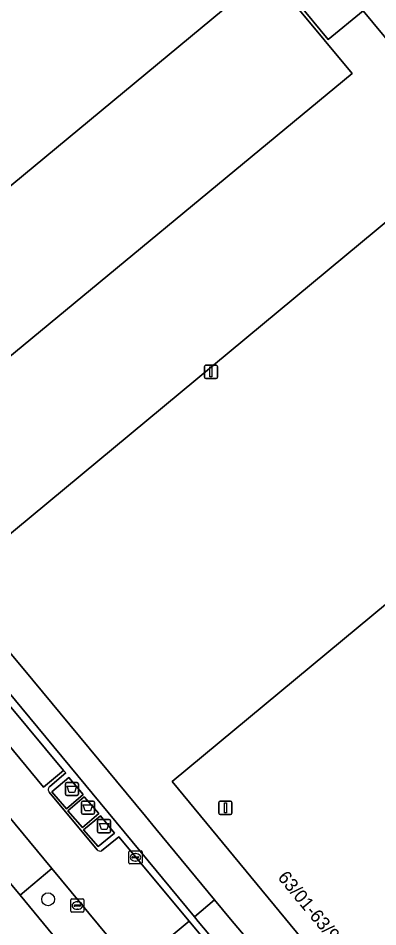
# Model space of a CAD drawing. Extents: x 159489 to 160304, y 383825 to 384531.
# Drawn here: x 160035.4 to 160062.8, y 384185.9 to 384254.9 of the extents above; entities that cross this region are included whole.
import ezdxf

# ---------------------------------------------------------------- set-up
doc = ezdxf.new("R2010")
doc.units = 0
for name, color, linetype in [('IMGEO_Afval_apart_plaats', 7, 'Continuous'), ('IMGEO_Berm_groen', 7, 'Continuous'), ('IMGEO_Berm_open', 7, 'Continuous'), ('IMGEO_Boom', 7, 'Continuous'), ('IMGEO_Erf', 7, 'Continuous'), ('IMGEO_Kolk', 7, 'Continuous'), ('IMGEO_Lichtmast', 7, 'Continuous'), ('IMGEO_OVBaan_gesloten', 7, 'Continuous'), ('IMGEO_Pand', 7, 'Continuous'), ('IMGEO_Pand_nummerreeks', 7, 'Continuous'), ('IMGEO_Pand_overbouw', 7, 'Continuous'), ('IMGEO_Parkeervlak_gesloten', 7, 'Continuous'), ('IMGEO_Rijbaan_lokaal_gesloten', 7, 'Continuous'), ('IMGEO_Voetpad_gesloten', 7, 'Continuous'), ('IMGEO_Voetpad_open', 7, 'Continuous')]:
    doc.layers.add(name, color=color, linetype=linetype)

msp = doc.modelspace()

# ---------------------------------------------------------------- linework, layer by layer
at = {"layer": 'IMGEO_Afval_apart_plaats'}
for p, q in [((160038.994, 384195.965), (160038.994, 384196.765)), ((160038.994, 384196.765), (160038.994, 384195.965)), ((160039.094, 384196.865), (160039.884, 384196.865)), ((160039.884, 384196.865), (160039.094, 384196.865)), ((160039.984, 384196.765), (160039.984, 384195.965)), ((160039.984, 384195.965), (160039.984, 384196.765)), ((160039.884, 384195.865), (160039.094, 384195.865)), ((160039.094, 384195.865), (160039.884, 384195.865)), ((160040.211, 384194.555), (160040.211, 384195.355)), ((160040.211, 384195.355), (160040.211, 384194.555)), ((160040.311, 384195.455), (160041.101, 384195.455)), ((160041.101, 384195.455), (160040.311, 384195.455)), ((160041.201, 384195.355), (160041.201, 384194.555)), ((160041.201, 384194.555), (160041.201, 384195.355)), ((160041.101, 384194.455), (160040.311, 384194.455)), ((160040.311, 384194.455), (160041.101, 384194.455)), ((160041.446, 384193.145), (160041.446, 384193.945)), ((160041.446, 384193.945), (160041.446, 384193.145)), ((160041.546, 384194.045), (160042.336, 384194.045)), ((160042.336, 384194.045), (160041.546, 384194.045)), ((160042.436, 384193.945), (160042.436, 384193.145)), ((160042.436, 384193.145), (160042.436, 384193.945)), ((160042.336, 384193.045), (160041.546, 384193.045)), ((160041.546, 384193.045), (160042.336, 384193.045))]:
    msp.add_line(p, q, dxfattribs=at)
for points in [[(160039.137, 384196.579), (160039.841, 384196.579), (160039.692, 384196.109), (160039.286, 384196.109), (160039.137, 384196.579)], [(160040.354, 384195.169), (160041.058, 384195.169), (160040.909, 384194.699), (160040.503, 384194.699), (160040.354, 384195.169)], [(160041.589, 384193.759), (160042.293, 384193.759), (160042.144, 384193.289), (160041.738, 384193.289), (160041.589, 384193.759)]]:
    msp.add_lwpolyline(points, dxfattribs=at)
for centre, start, end in [((160039.094, 384196.765), 90, 180), ((160039.094, 384196.765), 90, 180), ((160039.884, 384196.765), 0, 90), ((160039.884, 384196.765), 360, 90), ((160039.094, 384195.965), 180, 270), ((160039.094, 384195.965), 180, 270), ((160039.884, 384195.965), 270, 0), ((160039.884, 384195.965), 270, 0), ((160040.311, 384195.355), 90, 180), ((160040.311, 384195.355), 90, 180), ((160041.101, 384195.355), 0, 90), ((160041.101, 384195.355), 360, 90), ((160040.311, 384194.555), 180, 270), ((160040.311, 384194.555), 180, 270), ((160041.101, 384194.555), 270, 0), ((160041.101, 384194.555), 270, 0), ((160041.546, 384193.945), 90, 180), ((160041.546, 384193.945), 90, 180), ((160042.336, 384193.945), 0, 90), ((160042.336, 384193.945), 360, 90), ((160041.546, 384193.145), 180, 270), ((160041.546, 384193.145), 180, 270), ((160042.336, 384193.145), 270, 0), ((160042.336, 384193.145), 270, 0)]:
    msp.add_arc(centre, 0.1, start, end, dxfattribs=at)
at = {"layer": 'IMGEO_Berm_groen'}
msp.add_lwpolyline([(159983.467, 384251.216), (159985.373, 384248.854), (160015.314, 384212.637), (160035.565, 384188.31), (160037.958, 384190.34), (159964.53, 384278.991)], dxfattribs=at)
at = {"layer": 'IMGEO_Berm_open'}
msp.add_lwpolyline([(160037.958, 384190.34), (160035.565, 384188.31), (160040.522, 384182.292), (160042.981, 384184.276)], close=True, dxfattribs=at)
at = {"layer": 'IMGEO_Boom'}
msp.add_circle((160037.683, 384187.997), 0.489, dxfattribs=at)
at = {"layer": 'IMGEO_Erf'}
for points in [[(159975.49, 384278.275), (160035.01, 384206.456), (160035.789, 384205.516), (160045.088, 384194.296), (160045.884, 384193.335), (160050.34, 384187.958), (160051.553, 384186.494), (160055.185, 384182.183)], [(160056.671, 384256.048), (160058.984, 384253.255), (160061.641, 384255.455), (160070.224, 384245.089), (160032.647, 384213.964), (160025.898, 384222.145), (160027.349, 384223.341), (160031.839, 384227.045), (160031.963, 384226.894), (160060.808, 384250.684), (160054.416, 384258.366), (160025.596, 384234.545), (160025.72, 384234.395), (160021.234, 384230.687), (160019.785, 384229.489), (160013.014, 384237.682), (160018.664, 384242.36), (160012.834, 384249.457), (160007.872, 384245.345), (160005.306, 384248.441), (160016.912, 384258.06)], [(160081.464, 384174.143), (160070.779, 384165.041), (160065.185, 384171.703), (160066.866, 384173.044), (160047.105, 384196.925), (160084.614, 384228.014), (160091.579, 384219.62), (160089.274, 384217.715), (160090.807, 384215.868), (160092.942, 384217.633), (160095.794, 384214.204), (160093.659, 384212.439), (160095.188, 384210.589), (160097.49, 384212.496), (160097.572, 384212.398), (160104.42, 384204.111), (160104.352, 384204.054), (160106.317, 384201.728), (160111.363, 384195.644), (160084.523, 384173.394)]]:
    msp.add_lwpolyline(points, dxfattribs=at)
at = {"layer": 'IMGEO_Kolk'}
for p, q in [((160043.822, 384190.753), (160043.822, 384191.605)), ((160043.897, 384191.679), (160044.749, 384191.679)), ((160044.081, 384191.173), (160044.081, 384191.185)), ((160044.519, 384191.136), (160044.121, 384191.136)), ((160044.124, 384191.222), (160044.522, 384191.222)), ((160044.31, 384191.459), (160044.335, 384191.459)), ((160044.565, 384191.185), (160044.565, 384191.173)), ((160044.823, 384191.605), (160044.823, 384190.753)), ((160044.749, 384190.679), (160043.897, 384190.679)), ((160044.333, 384190.899), (160044.308, 384190.899)), ((160039.405, 384187.093), (160039.405, 384187.945)), ((160039.48, 384188.019), (160040.332, 384188.019)), ((160039.893, 384187.799), (160039.918, 384187.799)), ((160040.406, 384187.945), (160040.406, 384187.093)), ((160040.332, 384187.019), (160039.48, 384187.019)), ((160039.664, 384187.513), (160039.664, 384187.525)), ((160040.102, 384187.476), (160039.704, 384187.476)), ((160039.707, 384187.562), (160040.105, 384187.562)), ((160039.916, 384187.239), (160039.891, 384187.239)), ((160040.148, 384187.525), (160040.148, 384187.513))]:
    msp.add_line(p, q, dxfattribs=at)
for points in [[(160043.822, 384190.753), (160043.822, 384191.605)], [(160043.897, 384191.679), (160044.749, 384191.679)], [(160044.823, 384191.605), (160044.823, 384190.753)], [(160044.749, 384190.679), (160043.897, 384190.679)], [(160039.405, 384187.093), (160039.405, 384187.945)], [(160039.48, 384188.019), (160040.332, 384188.019)], [(160040.406, 384187.945), (160040.406, 384187.093)], [(160040.332, 384187.019), (160039.48, 384187.019)]]:
    msp.add_lwpolyline(points, dxfattribs=at)
for centre, radius, start, end in [((160043.899, 384191.603), 0.0765, 91.55205, 178.44795), ((160043.899, 384191.603), 0.0765, 91.55205, 178.44795), ((160044.121, 384191.182), 0.0403, 85.87752, 175.75265), ((160044.118, 384191.172), 0.0366, 178.93798, 274.71019), ((160044.522, 384191.179), 0.043, 264.86636, 352.45326), ((160044.526, 384191.184), 0.0386, 1.73085, 96.63898), ((160044.747, 384191.603), 0.0765, 1.55205, 88.44795), ((160044.747, 384191.603), 0.0765, 1.55205, 88.44795), ((160043.899, 384190.755), 0.0765, 181.55205, 268.44795), ((160043.899, 384190.755), 0.0765, 181.55205, 268.44795), ((160044.747, 384190.755), 0.0765, 271.55205, 358.44795), ((160044.747, 384190.755), 0.0765, 271.55205, 358.44795), ((160039.482, 384187.943), 0.0765, 91.55205, 178.44795), ((160039.482, 384187.943), 0.0765, 91.55205, 178.44795), ((160040.33, 384187.943), 0.0765, 1.55205, 88.44795), ((160040.33, 384187.943), 0.0765, 1.55205, 88.44795), ((160039.482, 384187.095), 0.0765, 181.55205, 268.44795), ((160039.482, 384187.095), 0.0765, 181.55205, 268.44795), ((160039.704, 384187.522), 0.0403, 85.87752, 175.75265), ((160039.701, 384187.512), 0.0366, 178.93798, 274.71019), ((160040.105, 384187.519), 0.043, 264.86636, 352.45326), ((160040.109, 384187.524), 0.0386, 1.73085, 96.63898), ((160040.33, 384187.095), 0.0765, 271.55205, 358.44795), ((160040.33, 384187.095), 0.0765, 271.55205, 358.44795)]:
    msp.add_arc(centre, radius, start, end, dxfattribs=at)
for centre, major_axis, ratio, start_param, end_param in [((160044.309, 384191.179), (-0.387, 0.002), 0.722429, 4.712389, 7.853982), ((160044.334, 384191.179), (-0.39, 0.002), 0.717154, 1.570796, 4.712389), ((160039.892, 384187.519), (-0.387, 0.002), 0.722429, 4.712389, 7.853982), ((160039.917, 384187.519), (-0.39, 0.002), 0.717154, 1.570796, 4.712389)]:
    msp.add_ellipse(centre, major_axis=major_axis, ratio=ratio, start_param=start_param, end_param=end_param, dxfattribs=at)
at = {"layer": 'IMGEO_Lichtmast'}
for p, q in [((160049.565, 384227.634), (160049.565, 384228.434)), ((160049.565, 384228.434), (160049.565, 384227.634)), ((160049.665, 384228.534), (160050.455, 384228.534)), ((160050.455, 384228.534), (160049.665, 384228.534)), ((160050.555, 384228.434), (160050.555, 384227.634)), ((160050.555, 384227.634), (160050.555, 384228.434)), ((160050.455, 384227.534), (160049.665, 384227.534)), ((160049.665, 384227.534), (160050.455, 384227.534)), ((160050.666, 384194.537), (160050.666, 384195.337)), ((160050.666, 384195.337), (160050.666, 384194.537)), ((160050.766, 384195.437), (160051.556, 384195.437)), ((160051.556, 384195.437), (160050.766, 384195.437)), ((160051.656, 384195.337), (160051.656, 384194.537)), ((160051.656, 384194.537), (160051.656, 384195.337)), ((160051.556, 384194.437), (160050.766, 384194.437)), ((160050.766, 384194.437), (160051.556, 384194.437))]:
    msp.add_line(p, q, dxfattribs=at)
for points in [[(160049.985, 384228.409), (160050.135, 384228.409), (160050.135, 384227.659), (160049.985, 384227.659), (160049.985, 384228.409)], [(160051.086, 384195.312), (160051.236, 384195.312), (160051.236, 384194.562), (160051.086, 384194.562), (160051.086, 384195.312)]]:
    msp.add_lwpolyline(points, dxfattribs=at)
for centre, start, end in [((160049.665, 384228.434), 90, 180), ((160049.665, 384228.434), 90, 180), ((160050.455, 384228.434), 0, 90), ((160050.455, 384228.434), 360, 90), ((160049.665, 384227.634), 180, 270), ((160049.665, 384227.634), 180, 270), ((160050.455, 384227.634), 270, 0), ((160050.455, 384227.634), 270, 0), ((160050.766, 384195.337), 90, 180), ((160050.766, 384195.337), 90, 180), ((160051.556, 384195.337), 0, 90), ((160051.556, 384195.337), 360, 90), ((160050.766, 384194.537), 180, 270), ((160050.766, 384194.537), 180, 270), ((160051.556, 384194.537), 270, 0), ((160051.556, 384194.537), 270, 0)]:
    msp.add_arc(centre, 0.1, start, end, dxfattribs=at)
at = {"layer": 'IMGEO_OVBaan_gesloten'}
msp.add_lwpolyline([(159981.084, 384243.71), (160030.552, 384184.07), (160035.438, 384178.135), (160036.725, 384176.568), (160039.203, 384178.646), (160041.761, 384180.79), (160040.522, 384182.292), (160035.565, 384188.31), (160015.314, 384212.637), (159985.373, 384248.854), (159983.467, 384251.216)], dxfattribs=at)
at = {"layer": 'IMGEO_Pand'}
for points in [[(160056.671, 384256.048), (160059.329, 384258.248), (160050.593, 384268.799), (160018.664, 384242.36), (160013.014, 384237.682), (160019.785, 384229.489), (160021.234, 384230.687), (160025.72, 384234.395), (160025.596, 384234.545), (160054.416, 384258.366), (160060.808, 384250.684), (160031.963, 384226.894), (160031.839, 384227.045), (160027.349, 384223.341), (160025.898, 384222.145), (160032.647, 384213.964), (160070.224, 384245.089), (160061.641, 384255.455), (160058.984, 384253.255)], [(160103.742, 384203.55), (160104.352, 384204.054), (160104.42, 384204.111), (160097.572, 384212.398), (160097.49, 384212.496), (160095.188, 384210.589), (160093.659, 384212.439), (160095.794, 384214.204), (160092.942, 384217.633), (160090.807, 384215.868), (160089.274, 384217.715), (160091.579, 384219.62), (160084.614, 384228.014), (160047.105, 384196.925), (160066.866, 384173.044), (160076.017, 384180.615), (160076.5, 384181.014), (160076.863, 384181.314)]]:
    msp.add_lwpolyline(points, close=True, dxfattribs=at)
at = {"layer": 'IMGEO_Pand_overbouw'}
msp.add_lwpolyline([(160059.329, 384258.248), (160056.671, 384256.048), (160058.984, 384253.255), (160061.641, 384255.455)], close=True, dxfattribs=at)
at = {"layer": 'IMGEO_Parkeervlak_gesloten'}
msp.add_lwpolyline([(159994.505, 384251.312), (159992.986, 384250.055), (160033.227, 384201.454), (160037.343, 384196.516), (160038.858, 384197.779), (160034.744, 384202.714)], close=True, dxfattribs=at)
at = {"layer": 'IMGEO_Rijbaan_lokaal_gesloten'}
for points in [[(160037.81, 384196.565), (160039.018, 384197.587), (160038.858, 384197.779), (160037.343, 384196.516), (160033.227, 384201.454), (159992.986, 384250.055), (159994.505, 384251.312), (159990.035, 384256.71), (159988.52, 384255.456), (159973.268, 384273.877), (159974.782, 384275.132), (159935.565, 384322.496)], [(159933.445, 384316.469), (159960.793, 384283.511), (159964.53, 384278.991), (160037.958, 384190.34), (160042.981, 384184.276), (160044.135, 384182.772), (160048.4, 384186.332), (160043.056, 384192.743), (160041.731, 384191.684)], [(160041.4, 384191.75), (160037.775, 384196.128)], [(160055.796, 384177.459), (160048.4, 384186.332), (160044.135, 384182.772), (160044.446, 384182.361)]]:
    msp.add_lwpolyline(points, dxfattribs=at)
for centre, radius, start, end in [((160037.971, 384196.332), 0.283, 124.70264, 226.13909), ((160041.61, 384191.942), 0.284, 222.32622, 295.1205)]:
    msp.add_arc(centre, radius, start, end, dxfattribs=at)
at = {"layer": 'IMGEO_Voetpad_gesloten'}
for points in [[(160040.342, 384195.958), (160039.247, 384197.253), (160037.97, 384196.156), (160039.071, 384194.863)], [(160041.543, 384194.509), (160040.433, 384195.772), (160039.173, 384194.711), (160040.291, 384193.439)], [(160042.722, 384193.024), (160041.673, 384194.342), (160040.374, 384193.262), (160041.482, 384192.015)]]:
    msp.add_lwpolyline(points, close=True, dxfattribs=at)
at = {"layer": 'IMGEO_Voetpad_open'}
for points in [[(160035.789, 384205.516), (160035.01, 384206.456), (159975.49, 384278.275), (159937.427, 384324.203), (159935.905, 384322.929), (160048.804, 384186.671), (160050.34, 384187.958), (160045.884, 384193.335), (160045.088, 384194.296)], [(160039.247, 384197.253), (160040.342, 384195.958), (160039.071, 384194.863), (160037.97, 384196.156)], [(160041.543, 384194.509), (160040.291, 384193.439), (160039.173, 384194.711), (160040.433, 384195.772)], [(160041.673, 384194.342), (160042.722, 384193.024), (160041.482, 384192.015), (160040.374, 384193.262)]]:
    msp.add_lwpolyline(points, close=True, dxfattribs=at)
for points in [[(160061.626, 384171.427), (160049.101, 384186.313), (160048.804, 384186.671), (159935.905, 384322.929)], [(159935.565, 384322.496), (159974.782, 384275.132), (159988.119, 384259.024), (159990.035, 384256.71), (159994.505, 384251.312), (160034.744, 384202.714), (160038.858, 384197.779), (160039.018, 384197.587), (160037.81, 384196.565)], [(160037.775, 384196.128), (160041.4, 384191.75)], [(160041.731, 384191.684), (160043.056, 384192.743), (160048.4, 384186.332), (160055.796, 384177.459)], [(160055.185, 384182.183), (160051.553, 384186.494), (160050.34, 384187.958), (160048.804, 384186.671), (160049.101, 384186.313), (160061.626, 384171.427)]]:
    msp.add_lwpolyline(points, dxfattribs=at)
for centre, radius, start, end in [((160037.971, 384196.332), 0.283, 124.70264, 226.13909), ((160041.61, 384191.942), 0.284, 222.32622, 295.1205)]:
    msp.add_arc(centre, radius, start, end, dxfattribs=at)

# ---------------------------------------------------------------- texts
at = {"layer": 'IMGEO_Pand_nummerreeks'}
msp.add_text('63/01-63/99', height=1, rotation=309.60836, dxfattribs=at).set_placement((160055.089, 384189.63))

doc.saveas('drawing.dxf')
